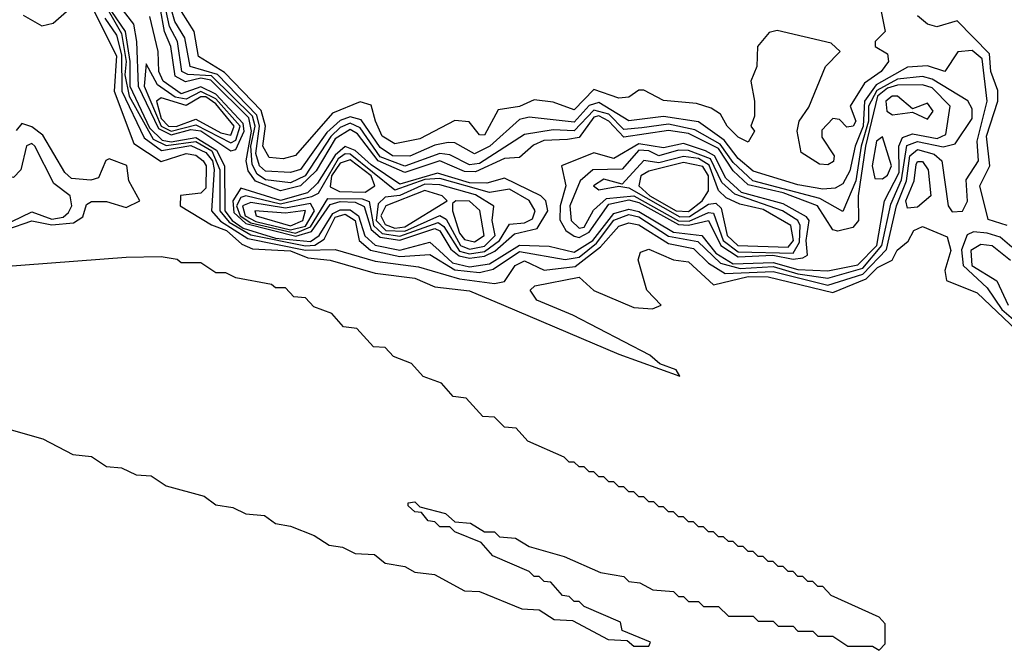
# Model space of a CAD drawing. Extents: x 2889633 to 3052318, y 540750 to 918690.
# Tile 523 of 656: x 2970881 to 2972860, y 835492 to 836759. Entities that reach past the tile are written whole.
import ezdxf

# ---------------------------------------------------------------- set-up
doc = ezdxf.new("R2010")
doc.units = 0

msp = doc.modelspace()

# ---------------------------------------------------------------- linework, layer by layer
at = {"layer": '0CON02XD'}
for points in [[(2970866.3, 836876.3), (2970885, 836842.9), (2970905, 836829.7), (2970954.7, 836824.7), (2971035, 836836.2), (2971059.3, 836829.3), (2971073.3, 836815), (2971081.8, 836785), (2971109.5, 836749.5), (2971115.4, 836715), (2971118.8, 836625), (2971160, 836540), (2971185, 836527.7), (2971225, 836538.1), (2971245, 836535.7), (2971305, 836495.4)], [(2971040.2, 836810.2), (2971085, 836730.8), (2971094.8, 836675), (2971092.2, 836647.8), (2971100.5, 836605), (2971148.9, 836518.9), (2971175, 836505.7), (2971235, 836514.2), (2971266.9, 836495), (2971282.9, 836457.1), (2971282.7, 836375), (2971301.7, 836351.7), (2971345, 836326.5), (2971455, 836304.3), (2971474, 836306), (2971492.4, 836317.6), (2971515, 836362.3), (2971535, 836368.1), (2971555, 836355.6), (2971562.9, 836315), (2971585.8, 836295.8), (2971645, 836283.1), (2971705, 836287.1), (2971755, 836256), (2971805, 836250.8), (2971832.4, 836257.6), (2971885, 836292.9), (2971976.9, 836276.9), (2972005, 836281.3), (2972040.1, 836309.9), (2972075, 836356.1), (2972105, 836367.1), (2972125, 836362.5), (2972185, 836323.9), (2972243.4, 836313.4), (2972289.4, 836269.4), (2972328.7, 836258.7), (2972395, 836262.9), (2972445, 836248.1), (2972505, 836239.6), (2972575, 836259.7), (2972613.8, 836305), (2972631.6, 836388.4), (2972653.3, 836436.7), (2972663.7, 836506.3), (2972685, 836513.8), (2972736.8, 836503.2), (2972760.8, 836509.2), (2972795, 836560), (2972795, 836580), (2972786.1, 836596.1), (2972715, 836639.1), (2972695, 836644.6), (2972645, 836639.6), (2972603.5, 836616.5), (2972587, 836585), (2972586.4, 836555), (2972571.7, 836505), (2972561.1, 836435), (2972535, 836373.3), (2972489.2, 836399.2), (2972354.4, 836435), (2972315, 836472.1), (2972288.8, 836508.8), (2972237.8, 836537.8), (2972185, 836548.7), (2972131.2, 836541.2), (2972095, 836538.2), (2972065, 836568.7), (2972035, 836577.3), (2971995, 836535.4), (2971952.8, 836537.2), (2971895, 836528), (2971805, 836470), (2971785, 836467.5), (2971745, 836487.3), (2971725, 836490), (2971655, 836464.7), (2971605, 836483.5), (2971565, 836541.2), (2971545, 836550.6), (2971525, 836542.2), (2971505.9, 836524.1), (2971454.4, 836445), (2971425, 836431.2), (2971375, 836437.1), (2971358.3, 836448.3), (2971348.1, 836468.1), (2971345.2, 836505), (2971354.1, 836545), (2971348.4, 836565), (2971266.1, 836646.1), (2971218.5, 836648.5), (2971206.9, 836655), (2971197.9, 836715), (2971181.8, 836745), (2971171.6, 836791.6)], [(2971052, 836762), (2971075, 836727.5), (2971085, 836688), (2971086.3, 836615), (2971131.1, 836521.1), (2971165.8, 836495.8), (2971225, 836505.7), (2971255, 836492.1), (2971268.4, 836475), (2971271.9, 836458.1), (2971266.5, 836375), (2971284.3, 836354.3), (2971339.3, 836319.3), (2971455, 836295.7), (2971515, 836297.1), (2971595, 836273.5), (2971682.4, 836262.4), (2971765, 836237.9), (2971835, 836228.8), (2971855, 836232.5), (2971876.7, 836265), (2971895, 836274), (2971935, 836255.8), (2971997.3, 836262.7), (2972047.8, 836302.2), (2972085, 836344.2), (2972105, 836350.6), (2972125, 836346.4), (2972185, 836308.8), (2972235, 836298.9), (2972265, 836269.4), (2972298.6, 836248.6), (2972395, 836253.1), (2972505, 836225.4), (2972575, 836247.2), (2972622.8, 836297.2), (2972642.8, 836385), (2972663.2, 836435), (2972669.6, 836485), (2972685, 836497.9), (2972718.8, 836488.8), (2972734.2, 836475), (2972746.7, 836385), (2972755, 836372.5), (2972775.9, 836374.1), (2972785.8, 836394.2), (2972782.7, 836437.3), (2972808.1, 836475), (2972805.4, 836515), (2972825.5, 836595), (2972815, 836680), (2972795, 836696.9), (2972766.1, 836693.9), (2972740, 836655), (2972705, 836666.2), (2972665, 836663.3), (2972601.9, 836628.1), (2972578.8, 836595), (2972575.7, 836545), (2972559.6, 836505), (2972549.5, 836455), (2972535, 836428.8), (2972519.7, 836420.3), (2972495, 836418.1), (2972445, 836426.7), (2972355, 836454.4), (2972325, 836480), (2972296.8, 836516.8), (2972245, 836553.3), (2972175, 836564.6), (2972105, 836555.8), (2972045, 836592.1), (2972025, 836586.4), (2971995, 836552.7), (2971905, 836562.9), (2971885, 836558.1), (2971825.7, 836505), (2971795, 836489.2), (2971755, 836511.2), (2971742, 836512), (2971715, 836506.7), (2971665, 836484.4), (2971630, 836485), (2971605, 836502.2), (2971567.3, 836557.3), (2971545, 836563.9), (2971525, 836556.4), (2971497.9, 836532.1), (2971445, 836458.1), (2971425, 836451.9), (2971375, 836454.5), (2971362.9, 836465), (2971355, 836490), (2971363, 836545), (2971357.1, 836567.1), (2971278.6, 836648.6), (2971223.1, 836665), (2971212.6, 836722.6), (2971192.3, 836755), (2971175.5, 836815)], [(2971025, 836785.7), (2971075, 836686), (2971070.6, 836615), (2971110, 836510), (2971165, 836473.8), (2971215, 836490), (2971235, 836486.7), (2971249.2, 836475), (2971255.5, 836465), (2971255, 836420), (2971245, 836410), (2971204.2, 836405.8), (2971203.3, 836385), (2971266.3, 836346.3), (2971296.7, 836335), (2971327.5, 836307.5), (2971348.6, 836298.6), (2971425, 836294.5), (2971460, 836280), (2971505, 836275.6), (2971595, 836249.2), (2971675, 836239.2), (2971715, 836222), (2971785, 836214), (2971853.3, 836185), (2972085, 836086.7), (2972207.5, 836042.5), (2972200, 836055), (2972167.5, 836067.5), (2972147.5, 836085), (2971992.5, 836165), (2971920, 836195), (2971906.7, 836215), (2971915.9, 836224.1), (2972005, 836241.4), (2972035, 836214.4), (2972115, 836180.6), (2972152.3, 836177.7), (2972170, 836185), (2972141.4, 836215), (2972123.8, 836276.2), (2972128.3, 836291.7), (2972145, 836298), (2972195, 836276), (2972225, 836272.5), (2972275, 836226), (2972345, 836242.7), (2972385, 836241.8), (2972515, 836210.4), (2972582.2, 836237.8), (2972605, 836261.2), (2972634.4, 836275.6), (2972644.4, 836295.6), (2972666.4, 836313.6), (2972677.5, 836335), (2972695, 836343.3), (2972745, 836322.5), (2972752, 836295), (2972740, 836255), (2972743.3, 836235), (2972805, 836210), (2972885, 836134.4)], [(2972505, 836253.9), (2972565, 836266), (2972603.4, 836305), (2972619.1, 836395), (2972648.3, 836451.7), (2972648, 836505), (2972655, 836521.9), (2972675, 836529.6), (2972725, 836520.4), (2972742, 836528), (2972751.1, 836585), (2972715, 836622.1), (2972695, 836627.9), (2972645, 836627.5), (2972625, 836621.4), (2972604.7, 836605), (2972580.4, 836505), (2972566.2, 836405), (2972566.5, 836355), (2972555, 836341.4), (2972525, 836334), (2972515, 836336.7), (2972484.2, 836385), (2972415, 836411.2), (2972345, 836426.7), (2972315, 836455.4), (2972285, 836500.3), (2972225, 836530.3), (2972185, 836535.9), (2972095, 836522.5), (2972064.5, 836555), (2972045, 836565.3), (2972035, 836562.7), (2972005, 836521.8), (2971981.8, 836518.2), (2971934, 836516), (2971913.2, 836506.8), (2971885, 836482), (2971855, 836480), (2971796.7, 836453.3), (2971775, 836454.1), (2971725, 836475.4), (2971655, 836451.8), (2971601.1, 836475), (2971559.7, 836529.7), (2971545, 836538), (2971515, 836519.6), (2971476.7, 836455), (2971445, 836424.7), (2971404.7, 836414.7), (2971354.4, 836434.4), (2971340, 836455), (2971335.8, 836475), (2971346.3, 836535), (2971341.4, 836561.4), (2971265, 836637.1), (2971245, 836641.3), (2971214.1, 836634.1), (2971192.9, 836645), (2971184.6, 836705), (2971171.6, 836735), (2971163, 836783)], [(2972610, 836785), (2972620, 836735), (2972600, 836715), (2972600, 836705), (2972625, 836690), (2972626.7, 836675), (2972612, 836655), (2972578.6, 836631.4), (2972550, 836585), (2972561.2, 836555), (2972556.2, 836545), (2972543, 836543), (2972528.3, 836558.3), (2972515, 836560), (2972493, 836537), (2972493, 836523), (2972517.5, 836485), (2972516.1, 836473.9), (2972505, 836467.5), (2972488.3, 836468.3), (2972451.7, 836491.7), (2972443.3, 836535), (2972447.5, 836555), (2972467, 836583), (2972500, 836665), (2972530, 836695), (2972511.7, 836711.7), (2972403, 836737), (2972387, 836733), (2972363.3, 836705), (2972362.5, 836665), (2972350, 836635), (2972357.5, 836595), (2972357.5, 836565), (2972350, 836545), (2972357.5, 836535), (2972345, 836512.5), (2972325, 836522.5), (2972302.5, 836545), (2972289.3, 836569.3), (2972270.7, 836580.7), (2972240.7, 836590.7), (2972175, 836596.2), (2972135, 836617.5), (2972125, 836617.5), (2972105, 836603.3), (2972085, 836601.2), (2972035, 836618.8), (2971995, 836578), (2971953, 836593), (2971915, 836597.5), (2971885, 836584.3), (2971842.5, 836577.5), (2971815, 836526.7), (2971805, 836527.5), (2971783.9, 836553.9), (2971755, 836556), (2971685, 836519.2), (2971635, 836509.2), (2971609.2, 836525), (2971595.8, 836555), (2971587.3, 836587.3), (2971565, 836593.8), (2971509.2, 836570.8), (2971435, 836486.2), (2971410.5, 836479.5), (2971382.1, 836482.1), (2971369.4, 836505), (2971374.7, 836545), (2971366.1, 836576.1), (2971292.6, 836652.6), (2971240, 836685), (2971231.4, 836735), (2971206, 836775)], [(2970888, 836768), (2970925, 836746.2), (2970948.2, 836751.8), (2970975, 836775.4)], [(2971065.2, 836775), (2971093, 836735), (2971102.2, 836675), (2971101.9, 836625), (2971141.7, 836541.7), (2971167, 836517), (2971185, 836513.7), (2971235, 836522.4), (2971276.5, 836496.5), (2971292.1, 836465), (2971292.9, 836375), (2971308, 836355), (2971329.8, 836339.8), (2971395, 836320), (2971465, 836313.1), (2971482.4, 836325), (2971510.3, 836369.7), (2971525, 836376.9), (2971545, 836377), (2971561.8, 836365), (2971574.3, 836324.3), (2971595, 836305.9), (2971645, 836295.8), (2971705, 836311.5), (2971723.6, 836295), (2971750.5, 836270.5), (2971785, 836262.1), (2971825, 836268.4), (2971885, 836305.9), (2971945, 836303.5), (2971995, 836291.8), (2972032.9, 836315), (2972075, 836369.7), (2972105, 836378.3), (2972125, 836373.7), (2972195, 836331.6), (2972251.4, 836325), (2972279.9, 836289.9), (2972315, 836268.3), (2972395, 836271), (2972445, 836256.6), (2972505, 836253.9)], [(2971305, 836495.4), (2971315, 836497.8), (2971331.7, 836535), (2971330.2, 836550.2), (2971275, 836609), (2971245, 836623.8), (2971205, 836609.7), (2971168.9, 836635), (2971160.7, 836655), (2971159.3, 836695), (2971142.5, 836765)], [(2972865.5, 836345.5), (2972827.3, 836357.3), (2972810.8, 836425), (2972830.6, 836465), (2972823.8, 836525), (2972846.9, 836595), (2972846.6, 836616.6), (2972832.3, 836655), (2972830.2, 836690.2), (2972765, 836756.7), (2972724.2, 836744.2), (2972705, 836750), (2972685, 836766.7)], [(2971305, 836511.1), (2971315, 836516.5), (2971323.6, 836545), (2971275, 836599.8), (2971245, 836614.2), (2971215, 836599.4), (2971192.9, 836602.9), (2971157.6, 836627.6), (2971135, 836670), (2971131.2, 836625), (2971165, 836544.7), (2971185, 836534.8), (2971235, 836547.4), (2971305, 836511.1)], [(2971305, 836526.7), (2971311.5, 836545), (2971275, 836590), (2971255, 836603.6), (2971245, 836604.1), (2971215, 836586.7), (2971165, 836601.9), (2971155.8, 836595), (2971165, 836560), (2971180, 836545), (2971195, 836544.3), (2971235, 836559.2), (2971285, 836531.2), (2971305, 836526.7)], [(2972705, 836558.6), (2972716.4, 836575), (2972705, 836591.4), (2972675, 836580), (2972645.2, 836605.2), (2972634.3, 836605), (2972621.8, 836595), (2972623.3, 836575), (2972635, 836567.8), (2972675, 836573.3), (2972705, 836558.6)], [(2970855, 836337.5), (2970905, 836354.6), (2970945, 836346.5), (2970989.1, 836350.9), (2971007.5, 836362.5), (2971015, 836387.5), (2971025, 836393.8), (2971055, 836393.8), (2971095, 836381.2), (2971122.5, 836395), (2971100, 836435), (2971096.1, 836466.1), (2971060.7, 836479.3), (2971053.9, 836476.1), (2971039.2, 836440.8), (2971023.9, 836436.1), (2970985, 836440), (2970971.7, 836451.7), (2970927.1, 836527.1), (2970905, 836543.8), (2970885, 836550), (2970873.6, 836536.4)], [(2970675, 836252.5), (2970715, 836266.7), (2970795, 836343.2), (2970865, 836353.4), (2970905, 836372.5), (2970945, 836358.1), (2970967.9, 836362.1), (2970978.9, 836371.1), (2970985.6, 836385), (2970981.9, 836405), (2970949.5, 836429.5), (2970911.2, 836505), (2970905, 836510), (2970894.5, 836505.5), (2970882.7, 836457.3), (2970868.3, 836441.7), (2970824.1, 836454.1), (2970795, 836454.7), (2970735, 836446.5), (2970709.8, 836430.2), (2970629.6, 836325), (2970628.3, 836288.3), (2970636.7, 836266.7), (2970675, 836252.5)], [(2972435, 836277.5), (2972455, 836280.6), (2972464.2, 836285.8), (2972461.1, 836315), (2972467.5, 836355), (2972462.4, 836362.4), (2972415, 836389.1), (2972331.7, 836411.7), (2972300.2, 836440.2), (2972276.9, 836485), (2972259.4, 836495), (2972215, 836510.3), (2972175, 836501.2), (2972125, 836509.2), (2972075, 836480), (2972035, 836491.2), (2971970, 836465), (2971978.6, 836425), (2971966.7, 836385), (2971966.6, 836356.6), (2971978.6, 836335), (2971995, 836323.6), (2972005, 836321.1), (2972025, 836331.8), (2972065, 836388), (2972105, 836396.7), (2972125, 836391.7), (2972205, 836347.1), (2972225, 836345.6), (2972265.3, 836355.3), (2972290, 836305), (2972325, 836282.2), (2972394.4, 836285.6), (2972435, 836277.5)], [(2972615, 836439.1), (2972625, 836446.5), (2972632.9, 836465), (2972615, 836523.3), (2972603.1, 836515), (2972593.8, 836465), (2972599.5, 836439.5), (2972615, 836439.1)], [(2971785, 836279.4), (2971815, 836283.9), (2971836, 836294), (2971875, 836328.2), (2971920.7, 836339.3), (2971942.5, 836375), (2971938, 836395), (2971928, 836405), (2971855, 836440.5), (2971819.5, 836430.5), (2971785, 836431), (2971720.6, 836450.6), (2971645, 836428.4), (2971586.9, 836466.9), (2971555, 836496.2), (2971535, 836503.8), (2971515, 836486.9), (2971479.5, 836430.5), (2971459.1, 836410.9), (2971405, 836395.2), (2971325, 836420), (2971309.3, 836395), (2971311.4, 836371.4), (2971335, 836349.4), (2971436, 836324), (2971467, 836333), (2971505, 836387.2), (2971525, 836393.2), (2971555, 836391.9), (2971573.2, 836383.2), (2971587.2, 836337.2), (2971605, 836322), (2971645, 836315.6), (2971715, 836339.3), (2971725, 836334.5), (2971747.5, 836297.5), (2971764.2, 836284.2), (2971785, 836279.4)], [(2971785, 836288), (2971815, 836293), (2971845.3, 836315), (2971865, 836348), (2971895, 836350.6), (2971911.3, 836358.7), (2971916.9, 836375), (2971905, 836395.6), (2971865, 836418.1), (2971825, 836411.8), (2971725, 836439.7), (2971695, 836437.7), (2971635, 836416.1), (2971545, 836488.8), (2971535, 836489.3), (2971520.7, 836479.3), (2971480.7, 836409.3), (2971467.4, 836402.6), (2971405, 836388), (2971335, 836404.7), (2971325, 836401.8), (2971316.3, 836385), (2971323.9, 836365), (2971345, 836350.6), (2971435, 836330), (2971465, 836342.4), (2971500.2, 836399.8), (2971569, 836399), (2971583.3, 836393.3), (2971591.9, 836345), (2971609.4, 836329.4), (2971645, 836323.6), (2971721.5, 836351.5), (2971733, 836343), (2971765, 836293.8), (2971785, 836288)], [(2972435, 836290), (2972448, 836312), (2972449.6, 836345), (2972444.4, 836355), (2972414, 836375), (2972318.2, 836408.2), (2972291.8, 836431.8), (2972269.2, 836479.2), (2972225, 836495.9), (2972205, 836496.8), (2972165.4, 836485.4), (2972145, 836495.4), (2972125, 836496.8), (2972091.8, 836458.2), (2972032.8, 836457.2), (2972006.9, 836435), (2971986.7, 836385), (2971989.4, 836355), (2972005, 836340), (2972015, 836341.9), (2972033.8, 836376.2), (2972060.3, 836399.7), (2972115, 836404.8), (2972205, 836354.8), (2972226.2, 836353.8), (2972265, 836371.5), (2972275, 836370), (2972294.7, 836315), (2972325, 836292.1), (2972435, 836290)], [(2971575, 836412.3), (2971594.3, 836425), (2971587.3, 836445), (2971545, 836477.1), (2971525, 836470.7), (2971507.1, 836445), (2971505, 836422.9), (2971523.8, 836413.8), (2971575, 836412.3)], [(2972425, 836301.5), (2972435.9, 836315), (2972430.6, 836345), (2972375, 836377.3), (2972328.1, 836388.1), (2972300.9, 836400.9), (2972285, 836415.8), (2972266.6, 836466.6), (2972245, 836480), (2972215, 836484.1), (2972165, 836471.3), (2972135, 836475.7), (2972091.7, 836428.3), (2972055, 836438.6), (2972033.8, 836425), (2972045, 836416.7), (2972085, 836424.3), (2972105, 836421.1), (2972207.2, 836362.8), (2972226.9, 836363.1), (2972265, 836388.2), (2972280, 836390), (2972290.3, 836380.3), (2972302.7, 836325), (2972324.3, 836305), (2972425, 836301.5)], [(2972225, 836373.1), (2972252.7, 836395), (2972265.4, 836414.6), (2972265.3, 836445), (2972253.9, 836463.9), (2972215, 836471.9), (2972145.3, 836454.7), (2972128.9, 836445), (2972125.4, 836425), (2972147.5, 836405), (2972200, 836375), (2972225, 836373.1)], [(2972665, 836380), (2972661.5, 836395), (2972678.6, 836435), (2972682.2, 836467.8), (2972685, 836473.8), (2972695, 836474), (2972706.8, 836456.8), (2972712, 836405), (2972685, 836382), (2972665, 836380)], [(2971785, 836297.8), (2971815, 836303.6), (2971836.2, 836325), (2971830.6, 836355), (2971834, 836384), (2971796.7, 836406.7), (2971725, 836427.3), (2971695, 836428.3), (2971645, 836405.3), (2971615, 836402.5), (2971601.2, 836388.8), (2971597.2, 836355), (2971616.9, 836335), (2971655, 836334), (2971725, 836365.4), (2971737.8, 836357.8), (2971766.7, 836305), (2971785, 836297.8)], [(2971635, 836339.7), (2971655, 836342.6), (2971740, 836395), (2971730, 836405), (2971695, 836415.4), (2971616.9, 836385), (2971606.7, 836365), (2971615, 836347.1), (2971635, 836339.7)], [(2971425, 836336.8), (2971455, 836344.2), (2971473.2, 836375), (2971465, 836389.2), (2971415, 836380.4), (2971345, 836391.6), (2971328.2, 836385), (2971334.2, 836365), (2971355, 836353.5), (2971425, 836336.8)], [(2971795, 836312.7), (2971814.2, 836325), (2971805.4, 836375.4), (2971785, 836394.3), (2971757.5, 836395), (2971750.7, 836389.3), (2971750.8, 836375), (2971765, 836330), (2971775, 836317.1), (2971795, 836312.7)], [(2971425, 836344.8), (2971449.5, 836355), (2971455, 836375.5), (2971415, 836370.3), (2971353.3, 836375), (2971356.2, 836365), (2971425, 836344.8)], [(2972875, 836301.9), (2972851.5, 836321.5), (2972825, 836330), (2972797.5, 836332.5), (2972785, 836326.2), (2972773.8, 836296.2), (2972777.3, 836265), (2972825, 836220), (2972855, 836176.5), (2972920.2, 836120.2)], [(2972872, 836275), (2972835, 836304.3), (2972812.6, 836307.4), (2972792.2, 836295), (2972794.6, 836265), (2972844.4, 836234.4), (2972867.5, 836185)], [(2971935, 835630), (2971925, 835640), (2971915, 835640), (2971905, 835650), (2971831.7, 835681.7), (2971808.3, 835708.3), (2971755, 835730), (2971745, 835740), (2971725, 835740), (2971715, 835750), (2971701.7, 835751.7), (2971688.3, 835768.3), (2971675, 835770), (2971661.7, 835781.7), (2971661.7, 835788.3), (2971675, 835790), (2971685, 835780), (2971736.7, 835766.7), (2971755, 835750), (2971787, 835747), (2971815, 835730), (2971835, 835730), (2971845, 835720), (2971877, 835717), (2971905, 835700), (2971975, 835680), (2972048.3, 835648.3), (2972095, 835640), (2972105, 835630), (2972127, 835627), (2972153, 835613), (2972195, 835610), (2972205, 835600), (2972215, 835600), (2972225, 835590), (2972245, 835590), (2972255, 835580), (2972285, 835580), (2972305, 835560), (2972355, 835560), (2972365, 835550), (2972395, 835550), (2972405, 835540), (2972435, 835540), (2972445, 835530), (2972475, 835530), (2972485, 835520), (2972515, 835520), (2972545, 835500), (2972595, 835500), (2972608.3, 835491.7), (2972620, 835505), (2972620, 835545), (2972608.3, 835558.3), (2972511.7, 835601.7), (2972495, 835620), (2972485, 835620), (2972475, 835630), (2972465, 835630), (2972455, 835640), (2972445, 835640), (2972435, 835650), (2972425, 835650), (2972415, 835660), (2972405, 835660), (2972395, 835670), (2972385, 835670), (2972375, 835680), (2972365, 835680), (2972355, 835690), (2972345, 835690), (2972335, 835700), (2972325, 835700), (2972315, 835710), (2972305, 835710), (2972295, 835720), (2972285, 835720), (2972275, 835730), (2972265, 835730), (2972255, 835740), (2972245, 835740), (2972235, 835750), (2972225, 835750), (2972215, 835760), (2972205, 835760), (2972195, 835770), (2972185, 835770), (2972175, 835780), (2972165, 835780), (2972155, 835790), (2972145, 835790), (2972135, 835800), (2972125, 835800), (2972115, 835810), (2972105, 835810), (2972095, 835820), (2972085, 835820), (2972075, 835830), (2972065, 835830), (2972055, 835840), (2972045, 835840), (2972035, 835850), (2972025, 835850), (2972015, 835860), (2972005, 835860), (2971995, 835870), (2971985, 835870), (2971975, 835880), (2971901.7, 835911.7), (2971878.3, 835938.3), (2971855, 835940), (2971835, 835960), (2971811.7, 835961.7), (2971778.3, 835998.3), (2971751.7, 836001.7), (2971728.3, 836028.3), (2971691.7, 836041.7), (2971668.3, 836068.3), (2971631.7, 836081.7), (2971615, 836100), (2971591.7, 836101.7), (2971558.3, 836138.3), (2971531.7, 836141.7), (2971508.3, 836168.3), (2971471.7, 836181.7), (2971455, 836200), (2971431.7, 836201.7), (2971415, 836220), (2971395, 836220), (2971387, 836227), (2971315, 836240), (2971295, 836250), (2971275, 836250), (2971245, 836270), (2971205, 836270), (2971197, 836277), (2971165, 836282.5), (2971095, 836281.2), (2970785, 836257.3)], [(2970835, 835942.9), (2970926.9, 835916.9), (2970987.5, 835885), (2971025, 835881.4), (2971055, 835860.8), (2971085, 835858), (2971115, 835844.3), (2971145, 835842.5), (2971175, 835822), (2971251.4, 835801.4), (2971275, 835784.2), (2971308.8, 835778.8), (2971335, 835766), (2971372.5, 835762.5), (2971395, 835746.2), (2971425, 835741.2), (2971472.5, 835722.5), (2971502.7, 835702.7), (2971529.2, 835699.2), (2971555, 835686.2), (2971594.1, 835684.1), (2971615, 835666.7), (2971655, 835660), (2971675, 835648.8), (2971714.2, 835644.2), (2971775, 835611.2), (2971805, 835610), (2971890, 835575), (2971925, 835573.3), (2971955, 835553.8), (2971991.7, 835551.7), (2972063.6, 835513.6), (2972101.7, 835511.7), (2972115, 835500), (2972145, 835500), (2972148.3, 835508.3), (2972091.7, 835531.7), (2972088.3, 835548.3), (2972015, 835580), (2972005, 835590), (2971995, 835590), (2971985, 835600), (2971971.7, 835601.7), (2971948.3, 835628.3), (2971935, 835630)]]:
    msp.add_lwpolyline(points, dxfattribs=at)

doc.saveas('drawing.dxf')
